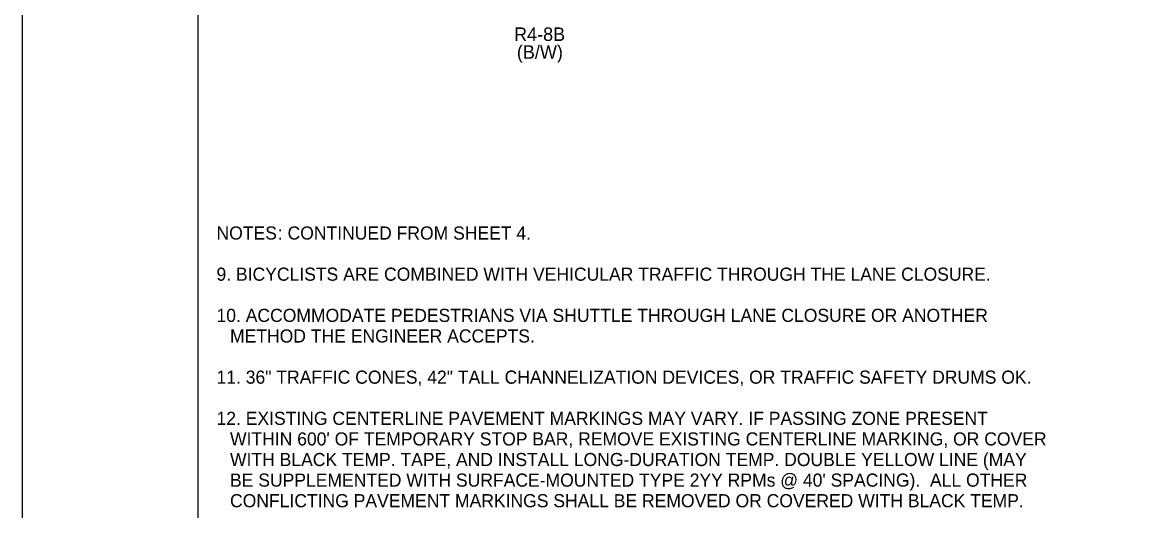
# Model space of a CAD drawing. Extents: x 99982 to 100176, y 99905 to 100011.
# Drawn here: x 100059.06 to 100065, y 99972.89 to 99975.5 of the extents above; entities that cross this region are included whole.
import ezdxf

# ---------------------------------------------------------------- set-up
doc = ezdxf.new("R2010")
doc.units = 0
for name, color, linetype in [('SH_GI_GeneralNotesBodyText', 7, 'Continuous'), ('SH_GI_PlotLimits', 7, 'Continuous'), ('SH_GI_SheetBorder', 7, 'Continuous'), ('TR_WZ_WorkZoneDetails', 7, 'Continuous')]:
    doc.layers.add(name, color=color, linetype=linetype)

msp = doc.modelspace()

# ---------------------------------------------------------------- linework, layer by layer
at = {"layer": 'SH_GI_PlotLimits'}
msp.add_lwpolyline([(100059.0625, 99969.6875), (100076.0625, 99969.6875), (100076.0625, 99980.6875), (100059.0625, 99980.6875)], close=True, dxfattribs=at)
at = {"layer": 'SH_GI_SheetBorder'}
msp.add_line((100060, 99980.375), (100060, 99970), dxfattribs=at)

# ---------------------------------------------------------------- texts
at = {"layer": 'SH_GI_GeneralNotesBodyText'}
for s, p in [('NOTES', (100060.1, 99974.3384)), (': CONTINUED FROM SHEET 4.', (100060.4275, 99974.3384)), ('9. BICYCLISTS ARE COMBINED WITH VEHICULAR TRAFFIC THROUGH THE LANE CLOSURE.', (100060.1, 99974.1186)), ('10. ACCOMMODATE PEDESTRIANS VIA SHUTTLE THROUGH LANE CLOSURE OR ANOTHER ', (100060.1, 99973.8988)), ('METHOD THE ENGINEER ACCEPTS.', (100060.1722, 99973.7889)), ('11. 36" TRAFFIC CONES, 42" TALL CHANNELIZATION DEVICES, OR TRAFFIC SAFETY DRUMS OK.', (100060.1, 99973.5691)), ('12. EXISTING CENTERLINE PAVEMENT MARKINGS MAY VARY. IF PASSING ZONE PRESENT ', (100060.1, 99973.3493)), ("WITHIN 600' OF TEMPORARY STOP BAR, REMOVE EXISTING CENTERLINE MARKING, OR COVER ", (100060.1722, 99973.2394)), ('WITH BLACK TEMP. TAPE, AND INSTALL LONG-DURATION TEMP. DOUBLE YELLOW LINE (MAY ', (100060.1722, 99973.1295)), ("BE SUPPLEMENTED WITH SURFACE-MOUNTED TYPE 2YY RPMs @ 40' SPACING).  ALL OTHER ", (100060.1722, 99973.0196)), ('CONFLICTING PAVEMENT MARKINGS SHALL BE REMOVED OR COVERED WITH BLACK TEMP. ', (100060.1722, 99972.9097))]:
    msp.add_text(s, height=0.07, rotation=360, dxfattribs=at).set_placement(p)
at = {"layer": 'TR_WZ_WorkZoneDetails'}
for s, p in [('R4-8B', (100061.689, 99975.3983)), ('(B/W)', (100061.704, 99975.3032))]:
    msp.add_text(s, height=0.072, rotation=360, dxfattribs=at).set_placement(p)

doc.saveas('drawing.dxf')
